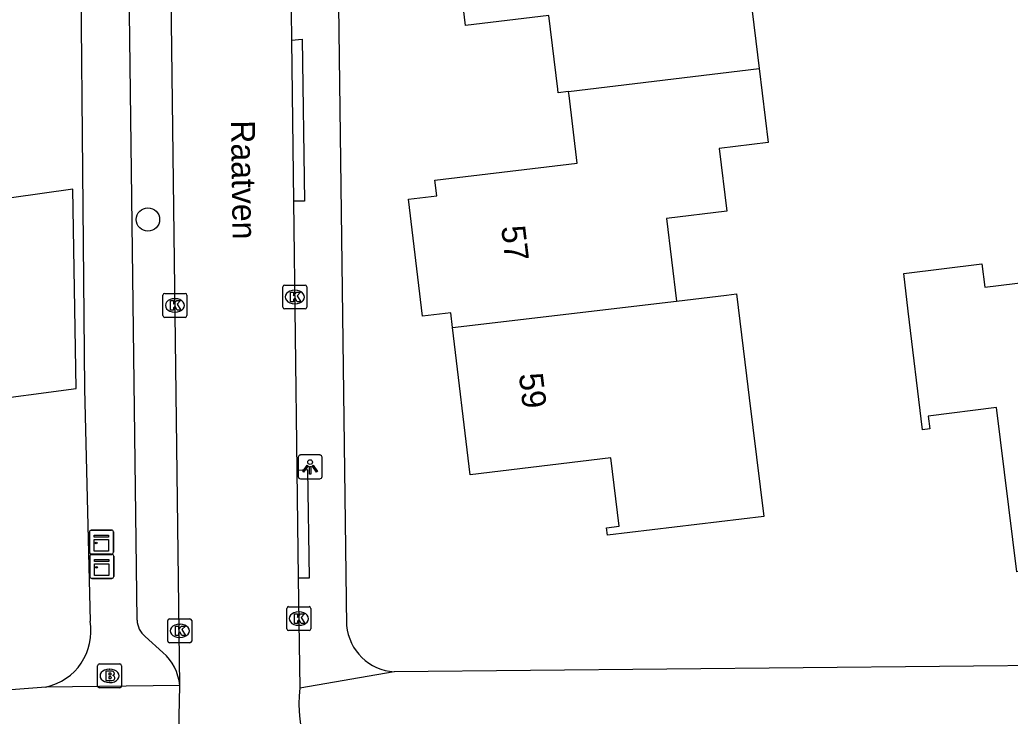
# Model space of a CAD drawing. Extents: x 163427 to 164190, y 380331 to 381641.
# Drawn here: x 163606.1 to 163647.51, y 380924.51 to 380953.63 of the extents above; entities that cross this region are included whole.
import ezdxf

# ---------------------------------------------------------------- set-up
doc = ezdxf.new("R2010")
doc.units = 0
for name, color, linetype in [('IMGEO_Boom', 7, 'Continuous'), ('IMGEO_Brandkraan', 7, 'Continuous'), ('IMGEO_Kast', 7, 'Continuous'), ('IMGEO_Kolk', 7, 'Continuous'), ('IMGEO_Lichtpunt', 7, 'Continuous'), ('IMGEO_Openbare_ruimte_label', 7, 'Continuous'), ('IMGEO_Pand', 7, 'Continuous'), ('IMGEO_Pand_nummerreeks', 7, 'Continuous'), ('IMGEO_Rijbaan_lokaal_open', 7, 'Continuous'), ('IMGEO_Voetpad_open', 7, 'Continuous')]:
    doc.layers.add(name, color=color, linetype=linetype)

msp = doc.modelspace()

# ---------------------------------------------------------------- linework, layer by layer
at = {"layer": 'IMGEO_Boom'}
msp.add_circle((163611.457, 380945.276), 0.489, dxfattribs=at)
at = {"layer": 'IMGEO_Brandkraan'}
for p, q in [((163609.352, 380925.766), (163609.352, 380926.618)), ((163609.427, 380926.692), (163610.279, 380926.692)), ((163610.353, 380926.618), (163610.353, 380925.766)), ((163609.84, 380926.472), (163609.865, 380926.472)), ((163609.863, 380925.912), (163609.838, 380925.912)), ((163610.279, 380925.692), (163609.427, 380925.692))]:
    msp.add_line(p, q, dxfattribs=at)
for points in [[(163609.352, 380925.766), (163609.352, 380926.618)], [(163609.427, 380926.692), (163610.279, 380926.692)], [(163610.353, 380926.618), (163610.353, 380925.766)], [(163609.7, 380926.392), (163609.7, 380925.992), (163609.913, 380925.992)], [(163609.931, 380926.392), (163609.7, 380926.392)], [(163609.879, 380926.311), (163609.825, 380926.311), (163609.825, 380926.235)], [(163609.825, 380926.235), (163609.878, 380926.235)], [(163609.887, 380926.159), (163609.825, 380926.159), (163609.825, 380926.078)], [(163609.825, 380926.078), (163609.887, 380926.078)], [(163610.279, 380925.692), (163609.427, 380925.692)]]:
    msp.add_lwpolyline(points, dxfattribs=at)
for centre, radius, start, end in [((163609.429, 380926.616), 0.0765, 91.552, 178.448), ((163609.429, 380926.616), 0.0765, 91.552, 178.448), ((163610.277, 380926.616), 0.0765, 1.552, 88.448), ((163610.277, 380926.616), 0.0765, 1.552, 88.448), ((163609.88, 380926.273), 0.0379, 267.8285, 90.9355), ((163609.935, 380926.247), 0.145, 59.4692, 91.5367), ((163609.96, 380926.294), 0.0922, 285.5137, 58.1501), ((163609.965, 380926.102), 0.105, 301.3115, 78.989), ((163609.429, 380925.768), 0.0765, 181.552, 268.448), ((163609.429, 380925.768), 0.0765, 181.552, 268.448), ((163609.888, 380926.118), 0.0404, 269.8759, 90.5077), ((163609.919, 380926.243), 0.251, 268.6676, 293.5347), ((163610.277, 380925.768), 0.0765, 271.552, 358.448), ((163610.277, 380925.768), 0.0765, 271.552, 358.448)]:
    msp.add_arc(centre, radius, start, end, dxfattribs=at)
for centre, major_axis, ratio, start_param, end_param in [((163609.839, 380926.192), (-0.387, 0.002), 0.722429, 4.712389, 7.853982), ((163609.864, 380926.192), (-0.39, 0.002), 0.717154, 1.570796, 4.712389)]:
    msp.add_ellipse(centre, major_axis=major_axis, ratio=ratio, start_param=start_param, end_param=end_param, dxfattribs=at)
at = {"layer": 'IMGEO_Kast'}
for p, q in [((163609.013, 380931.36), (163609.013, 380932.201)), ((163609.013, 380932.201), (163609.013, 380931.36)), ((163609.088, 380932.285), (163609.929, 380932.285)), ((163609.929, 380932.285), (163609.088, 380932.285)), ((163610.013, 380932.21), (163610.013, 380931.369)), ((163610.013, 380931.369), (163610.013, 380932.21)), ((163609.026, 380930.343), (163609.026, 380931.184)), ((163609.026, 380931.184), (163609.026, 380930.343)), ((163609.938, 380931.285), (163609.097, 380931.285)), ((163609.097, 380931.285), (163609.938, 380931.285)), ((163609.101, 380931.268), (163609.942, 380931.268)), ((163609.942, 380931.268), (163609.101, 380931.268)), ((163610.026, 380931.193), (163610.026, 380930.352)), ((163610.026, 380930.352), (163610.026, 380931.193)), ((163609.951, 380930.268), (163609.11, 380930.268)), ((163609.11, 380930.268), (163609.951, 380930.268))]:
    msp.add_line(p, q, dxfattribs=at)
for points in [[(163609.208, 380932.075), (163609.808, 380932.075), (163609.808, 380931.99), (163609.208, 380931.99), (163609.208, 380932.075)], [(163609.208, 380931.9), (163609.808, 380931.9), (163609.808, 380931.411), (163609.208, 380931.411), (163609.208, 380931.9)], [(163609.221, 380931.058), (163609.821, 380931.058), (163609.821, 380930.973), (163609.221, 380930.973), (163609.221, 380931.058)], [(163609.221, 380930.883), (163609.821, 380930.883), (163609.821, 380930.394), (163609.221, 380930.394), (163609.221, 380930.883)]]:
    msp.add_lwpolyline(points, dxfattribs=at)
for centre in [(163609.292, 380931.749), (163609.305, 380930.732)]:
    msp.add_circle(centre, 0.0377, dxfattribs=at)
for centre, start, end in [((163609.091, 380932.207), 92.4484, 184.2845), ((163609.091, 380932.207), 92.4484, 184.2845), ((163609.935, 380932.207), 2.4484, 94.2845), ((163609.935, 380932.207), 2.4484, 94.2845), ((163609.091, 380931.363), 182.4484, 274.2845), ((163609.091, 380931.363), 182.4484, 274.2845), ((163609.104, 380931.19), 92.4484, 184.2845), ((163609.104, 380931.19), 92.4484, 184.2845), ((163609.935, 380931.363), 272.4484, 4.2845), ((163609.935, 380931.363), 272.4484, 4.2845), ((163609.948, 380931.19), 2.4484, 94.2845), ((163609.948, 380931.19), 2.4484, 94.2845), ((163609.104, 380930.346), 182.4484, 274.2845), ((163609.104, 380930.346), 182.4484, 274.2845), ((163609.948, 380930.346), 272.4484, 4.2845), ((163609.948, 380930.346), 272.4484, 4.2845)]:
    msp.add_arc(centre, 0.0779, start, end, dxfattribs=at)
at = {"layer": 'IMGEO_Kolk'}
for p, q in [((163617.098, 380941.61), (163617.098, 380942.462)), ((163617.173, 380942.536), (163618.025, 380942.536)), ((163618.099, 380942.462), (163618.099, 380941.61)), ((163612.085, 380941.258), (163612.085, 380942.11)), ((163612.16, 380942.184), (163613.012, 380942.184)), ((163612.573, 380941.964), (163612.598, 380941.964)), ((163613.086, 380942.11), (163613.086, 380941.258)), ((163617.586, 380942.316), (163617.611, 380942.316)), ((163618.025, 380941.536), (163617.173, 380941.536)), ((163617.609, 380941.756), (163617.584, 380941.756)), ((163613.012, 380941.184), (163612.16, 380941.184)), ((163612.596, 380941.404), (163612.571, 380941.404)), ((163617.34, 380929.086), (163618.192, 380929.086)), ((163617.265, 380928.16), (163617.265, 380929.012)), ((163617.753, 380928.866), (163617.778, 380928.866)), ((163618.266, 380929.012), (163618.266, 380928.16)), ((163612.286, 380927.65), (163612.286, 380928.502)), ((163612.361, 380928.576), (163613.213, 380928.576)), ((163612.774, 380928.356), (163612.799, 380928.356)), ((163613.287, 380928.502), (163613.287, 380927.65)), ((163617.776, 380928.306), (163617.751, 380928.306)), ((163618.192, 380928.086), (163617.34, 380928.086)), ((163613.213, 380927.576), (163612.361, 380927.576)), ((163612.797, 380927.796), (163612.772, 380927.796))]:
    msp.add_line(p, q, dxfattribs=at)
for points in [[(163617.098, 380941.61), (163617.098, 380942.462)], [(163617.173, 380942.536), (163618.025, 380942.536)], [(163618.099, 380942.462), (163618.099, 380941.61)], [(163612.085, 380941.258), (163612.085, 380942.11)], [(163612.16, 380942.184), (163613.012, 380942.184)], [(163613.086, 380942.11), (163613.086, 380941.258)], [(163617.419, 380942.236), (163617.542, 380942.236), (163617.542, 380942.085), (163617.672, 380942.236), (163617.836, 380942.236), (163617.69, 380942.085), (163617.843, 380941.836), (163617.691, 380941.836), (163617.606, 380942), (163617.542, 380941.933), (163617.542, 380941.836), (163617.419, 380941.836), (163617.419, 380942.236)], [(163612.406, 380941.884), (163612.529, 380941.884), (163612.529, 380941.733), (163612.659, 380941.884), (163612.823, 380941.884), (163612.677, 380941.733), (163612.83, 380941.484), (163612.678, 380941.484), (163612.593, 380941.648), (163612.529, 380941.581), (163612.529, 380941.484), (163612.406, 380941.484), (163612.406, 380941.884)], [(163618.025, 380941.536), (163617.173, 380941.536)], [(163613.012, 380941.184), (163612.16, 380941.184)], [(163617.34, 380929.086), (163618.192, 380929.086)], [(163617.265, 380928.16), (163617.265, 380929.012)], [(163617.586, 380928.786), (163617.709, 380928.786), (163617.709, 380928.635), (163617.839, 380928.786), (163618.003, 380928.786), (163617.857, 380928.635), (163618.01, 380928.386), (163617.858, 380928.386), (163617.773, 380928.55), (163617.709, 380928.483), (163617.709, 380928.386), (163617.586, 380928.386), (163617.586, 380928.786)], [(163618.266, 380929.012), (163618.266, 380928.16)], [(163612.286, 380927.65), (163612.286, 380928.502)], [(163612.361, 380928.576), (163613.213, 380928.576)], [(163612.607, 380928.276), (163612.73, 380928.276), (163612.73, 380928.125), (163612.86, 380928.276), (163613.024, 380928.276), (163612.878, 380928.125), (163613.031, 380927.876), (163612.879, 380927.876), (163612.794, 380928.04), (163612.73, 380927.973), (163612.73, 380927.876), (163612.607, 380927.876), (163612.607, 380928.276)], [(163613.287, 380928.502), (163613.287, 380927.65)], [(163618.192, 380928.086), (163617.34, 380928.086)], [(163613.213, 380927.576), (163612.361, 380927.576)]]:
    msp.add_lwpolyline(points, dxfattribs=at)
for centre, start, end in [((163617.175, 380942.46), 91.552, 178.448), ((163617.175, 380942.46), 91.552, 178.448), ((163618.023, 380942.46), 1.552, 88.448), ((163618.023, 380942.46), 1.552, 88.448), ((163612.162, 380942.108), 91.552, 178.448), ((163612.162, 380942.108), 91.552, 178.448), ((163613.01, 380942.108), 1.552, 88.448), ((163613.01, 380942.108), 1.552, 88.448), ((163617.175, 380941.612), 181.552, 268.448), ((163617.175, 380941.612), 181.552, 268.448), ((163618.023, 380941.612), 271.552, 358.448), ((163618.023, 380941.612), 271.552, 358.448), ((163612.162, 380941.26), 181.552, 268.448), ((163612.162, 380941.26), 181.552, 268.448), ((163613.01, 380941.26), 271.552, 358.448), ((163613.01, 380941.26), 271.552, 358.448), ((163617.342, 380929.01), 91.552, 178.448), ((163617.342, 380929.01), 91.552, 178.448), ((163618.19, 380929.01), 1.552, 88.448), ((163618.19, 380929.01), 1.552, 88.448), ((163612.363, 380928.5), 91.552, 178.448), ((163612.363, 380928.5), 91.552, 178.448), ((163613.211, 380928.5), 1.552, 88.448), ((163613.211, 380928.5), 1.552, 88.448), ((163617.342, 380928.162), 181.552, 268.448), ((163617.342, 380928.162), 181.552, 268.448), ((163618.19, 380928.162), 271.552, 358.448), ((163618.19, 380928.162), 271.552, 358.448), ((163612.363, 380927.652), 181.552, 268.448), ((163612.363, 380927.652), 181.552, 268.448), ((163613.211, 380927.652), 271.552, 358.448), ((163613.211, 380927.652), 271.552, 358.448)]:
    msp.add_arc(centre, 0.0765, start, end, dxfattribs=at)
for centre, major_axis, ratio, start_param, end_param in [((163612.572, 380941.684), (-0.387, 0.002), 0.722429, 4.712389, 7.853982), ((163612.597, 380941.684), (-0.39, 0.002), 0.717154, 1.570796, 4.712389), ((163617.585, 380942.036), (-0.387, 0.002), 0.722429, 4.712389, 7.853982), ((163617.61, 380942.036), (-0.39, 0.002), 0.717154, 1.570796, 4.712389), ((163617.752, 380928.586), (-0.387, 0.002), 0.722429, 4.712389, 7.853982), ((163617.777, 380928.586), (-0.39, 0.002), 0.717154, 1.570796, 4.712389), ((163612.773, 380928.076), (-0.387, 0.002), 0.722429, 4.712389, 7.853982), ((163612.798, 380928.076), (-0.39, 0.002), 0.717154, 1.570796, 4.712389)]:
    msp.add_ellipse(centre, major_axis=major_axis, ratio=ratio, start_param=start_param, end_param=end_param, dxfattribs=at)
at = {"layer": 'IMGEO_Lichtpunt'}
for p, q in [((163617.739, 380935.334), (163617.739, 380934.527)), ((163617.739, 380935.334), (163617.739, 380934.527)), ((163618.641, 380935.429), (163617.833, 380935.429)), ((163618.641, 380935.429), (163617.833, 380935.429)), ((163618.735, 380934.527), (163618.735, 380935.334)), ((163618.735, 380934.527), (163618.735, 380935.334)), ((163617.833, 380934.433), (163618.641, 380934.433)), ((163617.833, 380934.433), (163618.641, 380934.433))]:
    msp.add_line(p, q, dxfattribs=at)
for points in [[(163618.113, 380934.998), (163618.152, 380934.97), (163617.964, 380934.708), (163617.926, 380934.735), (163618.113, 380934.998)], [(163618.215, 380934.95), (163618.262, 380934.95), (163618.262, 380934.628), (163618.215, 380934.628), (163618.215, 380934.95)], [(163618.325, 380934.97), (163618.363, 380934.997), (163618.55, 380934.735), (163618.511, 380934.707), (163618.325, 380934.97)]]:
    msp.add_lwpolyline(points, dxfattribs=at)
msp.add_circle((163618.238, 380935.132), 0.0994, dxfattribs=at)
for centre, start, end in [((163617.833, 380935.334), 90, 180), ((163617.833, 380935.334), 90, 180), ((163618.641, 380935.334), 0, 90), ((163618.641, 380935.334), 0, 90), ((163617.833, 380934.527), 180, 270), ((163617.833, 380934.527), 180, 270), ((163618.641, 380934.527), 270, 0), ((163618.641, 380934.527), 270, 360)]:
    msp.add_arc(centre, 0.0946, start, end, dxfattribs=at)
at = {"layer": 'IMGEO_Pand'}
for points in [[(163633.352, 380960.694), (163633.774, 380957.241), (163636.285, 380957.548), (163637.012, 380951.59)], [(163629.044, 380950.625), (163628.608, 380950.572), (163628.589, 380950.731), (163628.222, 380953.805), (163624.741, 380953.39), (163623.993, 380959.552)], [(163629.044, 380950.625), (163637.012, 380951.59)], [(163637.012, 380951.59), (163637.39, 380948.498), (163635.336, 380948.247), (163635.656, 380945.627), (163633.135, 380945.319), (163633.557, 380941.867)], [(163624.19, 380940.762), (163624.116, 380941.379), (163622.934, 380941.238), (163622.348, 380946.123), (163623.53, 380946.264), (163623.45, 380946.929), (163629.401, 380947.639), (163629.063, 380950.466), (163629.044, 380950.625)], [(163597.428, 380929.837), (163603.39, 380930.64), (163603.05, 380933.156), (163602.705, 380935.714), (163604.48, 380935.89), (163604.246, 380937.646), (163608.455, 380938.208), (163608.317, 380946.547), (163603.07, 380945.814), (163603.322, 380943.903), (163601.439, 380943.645), (163601.587, 380942.301), (163599.823, 380942.063), (163598.93, 380940.902), (163599.108, 380939.585), (163596.146, 380939.184)], [(163653.947, 380931.301), (163647.784, 380930.542), (163646.934, 380937.411), (163644.079, 380937.057), (163644.145, 380936.522), (163643.838, 380936.484), (163643.248, 380941.45), (163643.061, 380943.026), (163646.326, 380943.424), (163646.444, 380942.451), (163649.064, 380942.77), (163652.507, 380943.189)], [(163633.557, 380941.867), (163635.643, 380942.113), (163636.07, 380942.163), (163636.487, 380938.739), (163636.599, 380937.819), (163637.205, 380932.855), (163630.666, 380932.073), (163630.628, 380932.39), (163631.153, 380932.454), (163630.809, 380935.309), (163624.929, 380934.6), (163624.19, 380940.762)], [(163624.19, 380940.762), (163633.557, 380941.867)]]:
    msp.add_lwpolyline(points, dxfattribs=at)
at = {"layer": 'IMGEO_Rijbaan_lokaal_open'}
for points in [[(163612.784, 380925.796), (163612.316, 380963.521), (163612.276, 380966.585), (163612.142, 380969.964), (163611.579, 380974.223), (163611.021, 380978.28)], [(163617.315, 380964.783), (163617.464, 380952.783)], [(163617.464, 380952.783), (163617.548, 380946.038)], [(163617.548, 380946.038), (163617.688, 380934.784)], [(163617.688, 380934.784), (163617.744, 380930.287)], [(163617.744, 380930.287), (163617.801, 380925.684)], [(163612.755, 380923.859), (163612.784, 380925.796)]]:
    msp.add_lwpolyline(points, dxfattribs=at)
msp.add_arc((163623.879, 380925.045), 6.112, 174.0029, 271.5448, dxfattribs=at)
at = {"layer": 'IMGEO_Voetpad_open'}
for points in [[(163617.891, 380991.091), (163619.538, 380971.648), (163619.238, 380968.276), (163619.763, 380928.298)], [(163606.099, 380982.34), (163608.391, 380965.666), (163608.482, 380964.92), (163608.56, 380964.048), (163608.809, 380938.199), (163609.036, 380928.48)], [(163611.003, 380928.527), (163610.624, 380958.353)], [(163617.464, 380952.783), (163617.907, 380952.825), (163617.998, 380946.038), (163617.548, 380946.038)], [(163617.744, 380930.287), (163618.208, 380930.291), (163618.138, 380934.805), (163617.688, 380934.784)], [(163612.086, 380927.168), (163611.338, 380927.841)], [(163673.053, 380926.869), (163621.755, 380926.366)], [(163621.755, 380926.366), (163617.801, 380925.684)], [(163612.784, 380925.796), (163607.182, 380925.725)], [(163607.182, 380925.725), (163595.406, 380924.812)]]:
    msp.add_lwpolyline(points, dxfattribs=at)
for centre, radius, start, end in [((163606.684, 380928.062), 2.389, 282.0398, 10.0824), ((163611.925, 380928.552), 0.922, 181.5672, 230.4888), ((163621.879, 380928.487), 2.125, 185.1101, 266.642), ((163610.734, 380925.617), 2.058, 4.9982, 48.9309)]:
    msp.add_arc(centre, radius, start, end, dxfattribs=at)

# ---------------------------------------------------------------- texts
at = {"layer": 'IMGEO_Openbare_ruimte_label'}
msp.add_text('Raatven', height=1, rotation=270.8021, dxfattribs=at).set_placement((163614.929, 380949.419))
at = {"layer": 'IMGEO_Pand_nummerreeks'}
for s, p in [('57', (163626.223, 380944.968)), ('59', (163626.963, 380938.804))]:
    msp.add_text(s, height=1, rotation=276.8409, dxfattribs=at).set_placement(p)

doc.saveas('drawing.dxf')
